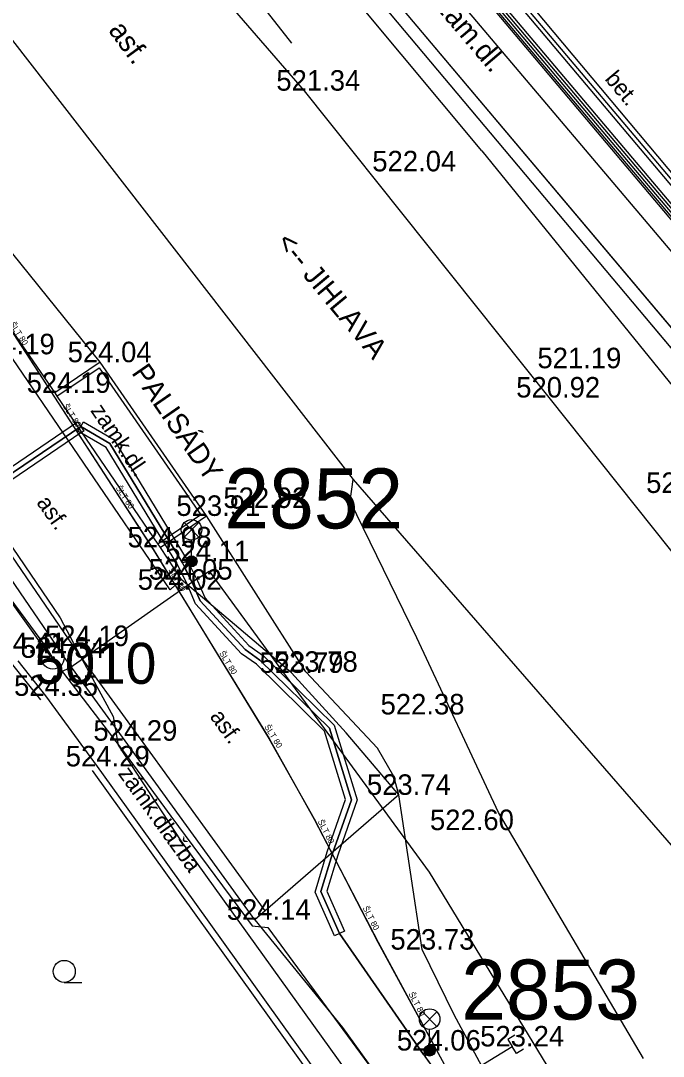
# Model space of a CAD drawing. Extents: x -668867 to -667827, y -1131943 to -1131019.
# Drawn here: x -668575.41 to -668551.94, y -1131390.78 to -1131352.91 of the extents above; entities that cross this region are included whole.
import ezdxf

# ---------------------------------------------------------------- set-up
doc = ezdxf.new("R2010")
doc.units = 0
for name, color, linetype in [('G_Bod_tecka', 7, 'Continuous'), ('G_Bod_vyska', 7, 'Continuous'), ('G_Bodove_pole', 7, 'Continuous'), ('G_Breh_Teren', 7, 'Continuous'), ('G_Cesty_Schody', 7, 'Continuous'), ('G_Objekty_technicke', 7, 'Continuous'), ('G_Plochy_zpevnene', 7, 'Continuous'), ('G_Ploty', 7, 'Continuous'), ('G_Ploty_vstupy', 7, 'Continuous'), ('G_Popisy_povrchu', 7, 'Continuous'), ('G_Poznamky_odkaz', 7, 'Continuous'), ('G_Site-kanalizace', 7, 'Continuous'), ('G_Z_CHRANICKA-TEPLOVOD_kotovane', 7, 'Continuous'), ('G_Z_ELsilove_podz_kotovane', 7, 'Continuous'), ('G_Z_PLYNY_podz_geodeticky', 7, 'Continuous'), ('G_Z_SPOJE_podz_geodeticky', 7, 'Continuous'), ('G_Z_SPOJE_podz_kotovane', 7, 'Continuous'), ('G_Z_SPOJE_podz_priblizne', 7, 'Continuous'), ('G_Z_SPOJE_podz_zahozene', 7, 'Continuous'), ('G_Z_VODA_podz_kotovane', 7, 'Continuous'), ('G_Zelen-Znacky', 7, 'Continuous'), ('Vrstva 1', 7, 'Continuous'), ('Vrstva 11', 7, 'Continuous'), ('Vrstva 17', 7, 'Continuous'), ('Vrstva 25', 7, 'Continuous'), ('Vrstva 27', 7, 'Continuous'), ('Vrstva 4', 7, 'Continuous')]:
    doc.layers.add(name, color=color, linetype=linetype)

msp = doc.modelspace()

# ---------------------------------------------------------------- linework, layer by layer
at = {"layer": 'G_Bod_tecka'}
for p, q in [((-668565.05, -1131355.47), (-668565.05, -1131355.47)), ((-668561.38, -1131358.42), (-668561.38, -1131358.42)), ((-668572.51, -1131365.4), (-668572.51, -1131365.4)), ((-668555.66, -1131365.62), (-668555.66, -1131365.62)), ((-668574.17, -1131366.52), (-668574.17, -1131366.52)), ((-668556.12, -1131366.69), (-668556.12, -1131366.69)), ((-668568.62, -1131371.02), (-668568.62, -1131371.02)), ((-668566.84, -1131370.73), (-668566.84, -1131370.73)), ((-668570.32, -1131372.17), (-668570.32, -1131372.17)), ((-668569.17, -1131372.68), (-668569.17, -1131372.68)), ((-668569.55, -1131373.35), (-668569.55, -1131373.35)), ((-668569.95, -1131373.72), (-668569.95, -1131373.72)), ((-668573.5, -1131375.78), (-668573.5, -1131375.78)), ((-668574.24, -1131376.21), (-668574.24, -1131376.21)), ((-668565.52, -1131376.76), (-668565.52, -1131376.76)), ((-668565, -1131376.72), (-668565, -1131376.72)), ((-668574.49, -1131377.6), (-668574.49, -1131377.6)), ((-668561.1, -1131378.28), (-668561.1, -1131378.28)), ((-668571.59, -1131379.24), (-668571.59, -1131379.24)), ((-668572.6, -1131380.18), (-668572.6, -1131380.18)), ((-668561.6, -1131381.22), (-668561.6, -1131381.22)), ((-668559.26, -1131382.51), (-668559.26, -1131382.51)), ((-668566.86, -1131385.79), (-668566.86, -1131385.79)), ((-668560.74, -1131386.88), (-668560.74, -1131386.88)), ((-668560.47, -1131390.57), (-668560.47, -1131390.57)), ((-668557.46, -1131390.42), (-668557.46, -1131390.42))]:
    msp.add_line(p, q, dxfattribs=at)
at = {"layer": 'G_Bodove_pole'}
for radius in [0.412, 0.05]:
    msp.add_circle((-668574.24, -1131376.21), radius, dxfattribs=at)
at = {"layer": 'G_Breh_Teren'}
for points in [[(-668558.56, -1131357.67), (-668582.34, -1131329.16), (-668587.12, -1131324.79), (-668588.9, -1131320.04)], [(-668565.5, -1131353.73), (-668586.68, -1131326.75), (-668588.77, -1131322.83)], [(-668572.51, -1131365.4), (-668581.84, -1131353.83), (-668586.86, -1131346.48), (-668593.12, -1131336)], [(-668558.56, -1131357.67), (-668540.27, -1131380.25)], [(-668560.74, -1131386.88), (-668561.17, -1131384.05), (-668561.6, -1131381.22), (-668561.78, -1131380.55), (-668562.38, -1131379.51), (-668565, -1131376.72), (-668568.62, -1131371.02)], [(-668553.36, -1131398.6), (-668555.9, -1131395.13), (-668558.32, -1131391.59), (-668559.57, -1131389.26), (-668560.74, -1131386.88)]]:
    msp.add_lwpolyline(points, dxfattribs=at)
at = {"layer": 'G_Cesty_Schody'}
for p, q in [((-668569.95, -1131373.72), (-668585.6, -1131350.76)), ((-668563.27, -1131369.69), (-668550.58, -1131384.29)), ((-668569.55, -1131373.35), (-668569.95, -1131373.72)), ((-668571.19, -1131378.95), (-668573.5, -1131375.78)), ((-668566.48, -1131385.46), (-668571.19, -1131378.95))]:
    msp.add_line(p, q, dxfattribs=at)
msp.add_lwpolyline([(-668613.48, -1131383.07), (-668602.57, -1131375.24), (-668591.65, -1131367.42), (-668590.64, -1131366.78), (-668589.67, -1131366.31), (-668587.85, -1131365.7), (-668586.43, -1131365.45), (-668585.38, -1131365.39), (-668583.84, -1131365.55), (-668582.43, -1131366.02), (-668580.86, -1131366.92), (-668579.74, -1131367.74), (-668578.2, -1131369.18), (-668576.9, -1131370.8), (-668575.2, -1131373.29), (-668573.5, -1131375.78)], dxfattribs=at)
at = {"layer": 'G_Objekty_technicke'}
for p, q in [((-668569.435, -1131371.265), (-668568.905, -1131371.795)), ((-668569.435, -1131371.795), (-668568.905, -1131371.265)), ((-668569.17, -1131372.68), (-668569.17, -1131371.905)), ((-668560.735, -1131389.155), (-668560.205, -1131389.685)), ((-668560.735, -1131389.685), (-668560.205, -1131389.155)), ((-668560.47, -1131390.57), (-668560.47, -1131389.795))]:
    msp.add_line(p, q, dxfattribs=at)
for centre, radius in [((-668569.17, -1131371.53), 0.375), ((-668569.17, -1131372.68), 0.2), ((-668569.17, -1131372.68), 0.18), ((-668569.17, -1131372.68), 0.16), ((-668569.17, -1131372.68), 0.14), ((-668569.17, -1131372.68), 0.12), ((-668569.17, -1131372.68), 0.1), ((-668569.17, -1131372.68), 0.08), ((-668569.17, -1131372.68), 0.06), ((-668569.17, -1131372.68), 0.04), ((-668569.17, -1131372.68), 0.02), ((-668560.47, -1131389.42), 0.375), ((-668560.47, -1131390.57), 0.2), ((-668560.47, -1131390.57), 0.18), ((-668560.47, -1131390.57), 0.16), ((-668560.47, -1131390.57), 0.14), ((-668560.47, -1131390.57), 0.12), ((-668560.47, -1131390.57), 0.1), ((-668560.47, -1131390.57), 0.08), ((-668560.47, -1131390.57), 0.06), ((-668560.47, -1131390.57), 0.04), ((-668560.47, -1131390.57), 0.02)]:
    msp.add_circle(centre, radius, dxfattribs=at)
at = {"layer": 'G_Plochy_zpevnene'}
for p, q in [((-668562.88, -1131345.03), (-668548.85, -1131361.81)), ((-668572.54, -1131346.8), (-668565.05, -1131355.47)), ((-668580.69, -1131347.22), (-668563.27, -1131369.69)), ((-668537.5, -1131378.08), (-668560.52, -1131350.83)), ((-668584.7, -1131351.19), (-668574.17, -1131366.52)), ((-668561.6, -1131352.33), (-668539.11, -1131379.01)), ((-668565.05, -1131355.47), (-668556.12, -1131366.69)), ((-668572.51, -1131365.4), (-668574.17, -1131366.52)), ((-668574.09, -1131366.64), (-668572.55, -1131365.61)), ((-668572.55, -1131365.61), (-668568.83, -1131370.98)), ((-668568.62, -1131371.02), (-668572.51, -1131365.4)), ((-668574.17, -1131366.52), (-668574.09, -1131366.64)), ((-668574.09, -1131366.64), (-668570.4, -1131372.05)), ((-668563.37, -1131370.48), (-668563.27, -1131369.69)), ((-668560.94, -1131375.48), (-668563.37, -1131370.48)), ((-668568.83, -1131370.98), (-668570.4, -1131372.05)), ((-668570.32, -1131372.17), (-668568.62, -1131371.02)), ((-668570.4, -1131372.05), (-668570.32, -1131372.17)), ((-668570.32, -1131372.17), (-668569.55, -1131373.35)), ((-668557.96, -1131381.87), (-668560.94, -1131375.48)), ((-668571.59, -1131379.24), (-668573.91, -1131376.06)), ((-668566.86, -1131385.79), (-668571.59, -1131379.24)), ((-668561.6, -1131381.22), (-668566.48, -1131385.46)), ((-668552.66, -1131390.86), (-668557.96, -1131381.87)), ((-668566.48, -1131385.46), (-668566.86, -1131385.79)), ((-668566.86, -1131385.79), (-668563.66, -1131389.73)), ((-668563.66, -1131389.73), (-668560.72, -1131393.79))]:
    msp.add_line(p, q, dxfattribs=at)
for points in [[(-668556.12, -1131366.69), (-668544.69, -1131381.04), (-668530.03, -1131396.83), (-668526.73, -1131399.92), (-668525.48, -1131401.16)], [(-668576.85, -1131371.75), (-668575.61, -1131373.57), (-668573.91, -1131376.06)], [(-668561.6, -1131381.22), (-668563.52, -1131378.95), (-668565.52, -1131376.76), (-668567.6, -1131374.99), (-668569.55, -1131373.35)]]:
    msp.add_lwpolyline(points, dxfattribs=at)
at = {"layer": 'G_Ploty'}
for p, q in [((-668558.83, -1131350.41), (-668549.06, -1131362.02)), ((-668548.95, -1131361.91), (-668558.7, -1131350.33)), ((-668574.49, -1131377.6), (-668575.5, -1131376.32)), ((-668575.71, -1131376.46), (-668574.69, -1131377.74)), ((-668572.8, -1131380.33), (-668563.58, -1131393.2)), ((-668571.54, -1131381.66), (-668572.6, -1131380.18)), ((-668563.38, -1131393.05), (-668571.54, -1131381.66))]:
    msp.add_line(p, q, dxfattribs=at)
at = {"layer": 'G_Ploty_vstupy'}
msp.add_line((-668572.6, -1131380.18), (-668574.49, -1131377.6), dxfattribs=at)
at = {"layer": 'G_Site-kanalizace'}
for p, q in [((-668557.362, -1131390.007), (-668557.618, -1131390.165)), ((-668557.618, -1131390.165), (-668557.46, -1131390.42)), ((-668559.022, -1131391.386), (-668557.46, -1131390.42)), ((-668557.302, -1131390.675), (-668557.46, -1131390.42)), ((-668557.047, -1131390.518), (-668557.302, -1131390.675))]:
    msp.add_line(p, q, dxfattribs=at)
at = {"layer": 'G_Z_CHRANICKA-TEPLOVOD_kotovane'}
for points in [[(-668578.129, -1131370.842), (-668573.332, -1131367.585), (-668573.22, -1131367.75), (-668573.108, -1131367.915), (-668573.211, -1131367.985), (-668577.998, -1131371.235), (-668578.11, -1131371.07), (-668578.222, -1131370.905)], [(-668573.12, -1131367.577), (-668572.006, -1131368.223), (-668569.325, -1131372.634), (-668568.949, -1131373.396), (-668568.68, -1131374.009), (-668567.077, -1131375.759), (-668566.542, -1131376.136), (-668563.954, -1131378.673), (-668563.12, -1131381.404), (-668563.83, -1131383.422), (-668564.227, -1131384.746), (-668563.577, -1131386.209), (-668563.943, -1131386.371), (-668564.653, -1131384.774), (-668564.21, -1131383.298), (-668563.54, -1131381.396), (-668564.306, -1131378.887), (-668566.798, -1131376.444), (-668567.343, -1131376.061), (-668569.02, -1131374.231), (-668569.311, -1131373.564), (-668569.675, -1131372.826), (-668572.294, -1131368.517), (-668573.211, -1131367.985), (-668573.32, -1131367.922), (-668573.22, -1131367.75)]]:
    msp.add_lwpolyline(points, close=True, dxfattribs=at)
at = {"layer": 'G_Z_ELsilove_podz_kotovane'}
for points in [[(-668586.52, -1131323.81), (-668586.24, -1131323.79), (-668585.46, -1131324.7), (-668572.96, -1131339.83), (-668563.11, -1131351.23), (-668563.19, -1131351.62), (-668562.8, -1131351.6), (-668562.17, -1131352.36), (-668552.82, -1131363.5), (-668538.98, -1131379.97), (-668538.68, -1131380.43), (-668538.11, -1131381.07), (-668527.76, -1131393.19), (-668514.87, -1131407.85), (-668514.46, -1131408.15)], [(-668581.558, -1131325.515), (-668579.828, -1131326.258), (-668573.383, -1131334.106), (-668563.954, -1131345.185), (-668552.274, -1131359.025), (-668542.343, -1131370.776), (-668532.964, -1131382.145), (-668522.594, -1131394.065), (-668514.153, -1131404.005), (-668513.148, -1131404.684), (-668511.352, -1131404.346), (-668494.53, -1131391.59), (-668478.59, -1131379.67)], [(-668564.106, -1131345.315), (-668552.426, -1131359.155), (-668542.497, -1131370.904), (-668533.116, -1131382.275), (-668522.746, -1131394.195)], [(-668553.07, -1131401.18), (-668560.64, -1131390.79), (-668560.52, -1131390.64), (-668560.47, -1131390.57), (-668560.7, -1131390.71), (-668563.76, -1131386.29), (-668564.44, -1131384.76), (-668564.02, -1131383.36), (-668563.33, -1131381.4), (-668564.13, -1131378.78), (-668566.67, -1131376.29), (-668567.21, -1131375.91), (-668568.85, -1131374.12), (-668569.13, -1131373.48), (-668569.4, -1131372.96), (-668569.17, -1131372.68), (-668569.5, -1131372.73), (-668572.15, -1131368.37), (-668573.22, -1131367.75), (-668578.11, -1131371.07)], [(-668578.11, -1131371.07), (-668573.22, -1131367.75), (-668572.15, -1131368.37), (-668569.5, -1131372.73), (-668569.13, -1131373.48), (-668568.85, -1131374.12), (-668567.21, -1131375.91), (-668566.67, -1131376.29), (-668564.13, -1131378.78), (-668563.33, -1131381.4), (-668564.02, -1131383.36), (-668564.44, -1131384.76), (-668563.76, -1131386.29), (-668560.7, -1131390.71), (-668553.07, -1131401.18), (-668550, -1131405.19), (-668547.122, -1131408.782), (-668546.77, -1131408.529)]]:
    msp.add_lwpolyline(points, dxfattribs=at)
at = {"layer": 'G_Z_PLYNY_podz_geodeticky'}
msp.add_lwpolyline([(-668582.9, -1131361.57), (-668582.85, -1131361.72), (-668582.68, -1131361.94), (-668573.97, -1131374.75), (-668573.24, -1131376.14), (-668572.03, -1131378.36), (-668571.85, -1131379.4), (-668569.56, -1131382.9), (-668562.29, -1131393.03), (-668556.55, -1131400.69), (-668554.56, -1131402.55), (-668551.52, -1131405.79), (-668550.93, -1131406.58), (-668549.99, -1131407.86)], dxfattribs=at)
at = {"layer": 'G_Z_SPOJE_podz_geodeticky'}
for points in [[(-668583.62, -1131321.19), (-668582.19, -1131323.51), (-668579.37, -1131327.17), (-668571.26, -1131336.86), (-668560.31, -1131349.9), (-668548.78, -1131363.59), (-668541.66, -1131371.99), (-668528.88, -1131387.3), (-668520.15, -1131397.77), (-668514.25, -1131404.37), (-668511.63, -1131405.99), (-668507.04, -1131408.92), (-668502.16, -1131412.29), (-668495.34, -1131417.18), (-668487.38, -1131422.8), (-668480.13, -1131427.58), (-668468.26, -1131434.73), (-668464.44, -1131437.09), (-668461.84, -1131438.47)], [(-668596.5, -1131371.9), (-668590.06, -1131367.67), (-668586.84, -1131366.73), (-668584.36, -1131366.65), (-668582.43, -1131367.26), (-668580.04, -1131368.79), (-668577.5, -1131371.75), (-668574.51, -1131375.79), (-668573.93, -1131376.72), (-668573.6, -1131376.56), (-668569.12, -1131373.42), (-668568.53, -1131373.04), (-668560.49, -1131384.05), (-668554.48, -1131393.92), (-668544.31, -1131406.9), (-668535.24, -1131419.7), (-668530.52, -1131423.47)], [(-668577.41, -1131372.64), (-668576.75, -1131372.81), (-668574.72, -1131375.63), (-668571.66, -1131379.63), (-668569.93, -1131382), (-668566.96, -1131386.01), (-668566.38, -1131386.07), (-668554.43, -1131402.33), (-668544.84, -1131415.34), (-668542.78, -1131418.73), (-668542.11, -1131420.92), (-668541.19, -1131423.7), (-668539.75, -1131426.96), (-668539.62, -1131427.57), (-668542.44, -1131429.8), (-668548.54, -1131434.11), (-668549.28, -1131434.23), (-668549.75, -1131434.41), (-668552.5, -1131436.89), (-668555.29, -1131438.73), (-668558.67, -1131441.06), (-668558.78, -1131441.24), (-668563.11, -1131444.25), (-668563.75, -1131444.7)]]:
    msp.add_lwpolyline(points, dxfattribs=at)
at = {"layer": 'G_Z_SPOJE_podz_kotovane'}
for points in [[(-668579.89, -1131326.34), (-668573.46, -1131334.17), (-668564.03, -1131345.25), (-668552.35, -1131359.09), (-668542.42, -1131370.84), (-668533.04, -1131382.21), (-668522.67, -1131394.13), (-668514.22, -1131404.08), (-668513.17, -1131404.79), (-668511.31, -1131404.44), (-668494.47, -1131391.67), (-668478.53, -1131379.75)], [(-668579.89, -1131326.34), (-668573.46, -1131334.17), (-668564.03, -1131345.25), (-668552.35, -1131359.09), (-668542.42, -1131370.84), (-668533.04, -1131382.21), (-668522.67, -1131394.13), (-668514.22, -1131404.08), (-668513.17, -1131404.79), (-668511.31, -1131404.44), (-668494.47, -1131391.67), (-668478.53, -1131379.75)], [(-668579.767, -1131326.176), (-668573.306, -1131334.041), (-668563.878, -1131345.12), (-668552.197, -1131358.961), (-668542.267, -1131370.712), (-668532.888, -1131382.08), (-668522.519, -1131393.999), (-668514.086, -1131403.929), (-668513.126, -1131404.578), (-668511.394, -1131404.252), (-668494.591, -1131391.51), (-668478.65, -1131379.59)], [(-668577.41, -1131372.64), (-668576.75, -1131372.81), (-668574.72, -1131375.63), (-668571.66, -1131379.63), (-668569.93, -1131382), (-668566.96, -1131386.01), (-668566.38, -1131386.07), (-668554.43, -1131402.33), (-668544.84, -1131415.34), (-668542.78, -1131418.73), (-668542.11, -1131420.92), (-668541.19, -1131423.7), (-668539.75, -1131426.96), (-668539.62, -1131427.57), (-668542.44, -1131429.8), (-668548.54, -1131434.11), (-668549.28, -1131434.23), (-668549.75, -1131434.41), (-668552.5, -1131436.89), (-668555.29, -1131438.73), (-668558.67, -1131441.06), (-668558.78, -1131441.24), (-668563.11, -1131444.25), (-668563.75, -1131444.7)]]:
    msp.add_lwpolyline(points, dxfattribs=at)
at = {"layer": 'G_Z_SPOJE_podz_priblizne'}
for points in [[(-668596.5, -1131371.9), (-668590.06, -1131367.67), (-668586.84, -1131366.73), (-668584.36, -1131366.65), (-668582.43, -1131367.26), (-668580.04, -1131368.79), (-668577.5, -1131371.75), (-668574.51, -1131375.79), (-668573.93, -1131376.72), (-668573.6, -1131376.56), (-668569.12, -1131373.42), (-668568.53, -1131373.04), (-668560.49, -1131384.05), (-668554.48, -1131393.92), (-668544.31, -1131406.9), (-668535.24, -1131419.7), (-668530.52, -1131423.47)], [(-668577.41, -1131372.64), (-668576.75, -1131372.81), (-668574.72, -1131375.63), (-668571.66, -1131379.63), (-668569.93, -1131382), (-668566.96, -1131386.01), (-668566.38, -1131386.07), (-668554.43, -1131402.33), (-668544.84, -1131415.34), (-668542.78, -1131418.73), (-668542.11, -1131420.92), (-668541.19, -1131423.7), (-668539.75, -1131426.96), (-668539.62, -1131427.57), (-668542.44, -1131429.8), (-668548.54, -1131434.11), (-668549.28, -1131434.23), (-668549.75, -1131434.41), (-668552.5, -1131436.89), (-668555.29, -1131438.73), (-668558.67, -1131441.06), (-668558.78, -1131441.24), (-668563.11, -1131444.25), (-668563.75, -1131444.7)]]:
    msp.add_lwpolyline(points, dxfattribs=at)
at = {"layer": 'G_Z_SPOJE_podz_zahozene'}
msp.add_line((-668561.6, -1131352.33), (-668539.11, -1131379.01), dxfattribs=at)
at = {"layer": 'G_Z_VODA_podz_kotovane'}
for points in [[(-668579.7, -1131358.16), (-668579.59, -1131358.34), (-668570.57, -1131372.24)], [(-668570.57, -1131372.24), (-668566.34, -1131379.16), (-668564.69, -1131382.1), (-668562.36, -1131386.61), (-668558.8, -1131393.18), (-668557.41, -1131396.09), (-668553.99, -1131402.16), (-668552.94, -1131404.32), (-668552.38, -1131405.7), (-668552.19, -1131406.86), (-668552.79, -1131416.65), (-668552.99, -1131419.99), (-668553.27, -1131424.07), (-668553.7, -1131429), (-668553.71, -1131429.07), (-668554.21, -1131434.2), (-668554.35, -1131436.47), (-668554.34, -1131437.86), (-668554.5, -1131439.75), (-668554.99, -1131442.14), (-668555.27, -1131443.01), (-668555.95, -1131443.46), (-668557.01, -1131444.17), (-668559.06, -1131445.68)]]:
    msp.add_lwpolyline(points, dxfattribs=at)
at = {"layer": 'G_Zelen-Znacky'}
msp.add_line((-668573.822, -1131388.08), (-668573.172, -1131388.077), dxfattribs=at)
msp.add_circle((-668573.822, -1131387.677), 0.403, dxfattribs=at)
at = {"layer": 'Vrstva 1'}
for p, q in [((-668569.17, -1131372.68), (-668569.17, -1131372.68)), ((-668560.52, -1131390.64), (-668560.52, -1131390.64))]:
    msp.add_line(p, q, dxfattribs=at)
at = {"layer": 'Vrstva 11'}
msp.add_lwpolyline([(-668542.59, -1131297.8), (-668546.32, -1131293.09), (-668547.62, -1131291.239), (-668557.028, -1131299.65), (-668566.088, -1131306.288), (-668586.309, -1131323.77), (-668581.96, -1131328.8), (-668575.77, -1131335.59), (-668561.6, -1131352.33), (-668539.11, -1131379.01)], dxfattribs=at)
at = {"layer": 'Vrstva 17'}
for p, q in [((-668562.17, -1131352.36), (-668552.82, -1131363.5)), ((-668552.82, -1131363.5), (-668538.98, -1131379.97)), ((-668573.22, -1131367.75), (-668578.11, -1131371.07)), ((-668572.15, -1131368.37), (-668573.22, -1131367.75)), ((-668569.5, -1131372.73), (-668572.15, -1131368.37)), ((-668569.17, -1131372.68), (-668569.5, -1131372.73)), ((-668569.4, -1131372.96), (-668569.17, -1131372.68)), ((-668569.13, -1131373.48), (-668569.4, -1131372.96)), ((-668568.85, -1131374.12), (-668569.13, -1131373.48)), ((-668567.21, -1131375.91), (-668568.85, -1131374.12)), ((-668566.67, -1131376.29), (-668567.21, -1131375.91)), ((-668564.13, -1131378.78), (-668566.67, -1131376.29)), ((-668563.33, -1131381.4), (-668564.13, -1131378.78)), ((-668564.02, -1131383.36), (-668563.33, -1131381.4)), ((-668564.44, -1131384.76), (-668564.02, -1131383.36)), ((-668563.76, -1131386.29), (-668564.44, -1131384.76)), ((-668560.7, -1131390.71), (-668563.76, -1131386.29)), ((-668560.47, -1131390.57), (-668560.7, -1131390.71)), ((-668560.64, -1131390.79), (-668560.52, -1131390.64)), ((-668560.52, -1131390.64), (-668560.47, -1131390.57))]:
    msp.add_line(p, q, dxfattribs=at)
at = {"layer": 'Vrstva 25'}
msp.add_lwpolyline([(-668570.574, -1131372.245), (-668566.339, -1131379.165), (-668564.692, -1131382.104), (-668562.355, -1131386.61), (-668558.797, -1131393.184), (-668557.411, -1131396.094), (-668553.994, -1131402.159), (-668552.936, -1131404.317), (-668552.382, -1131405.702), (-668552.191, -1131406.862), (-668552.79, -1131416.652), (-668552.993, -1131419.994), (-668553.272, -1131424.072), (-668553.698, -1131429.005), (-668553.707, -1131429.074), (-668554.206, -1131434.199), (-668554.348, -1131436.47), (-668554.341, -1131437.855), (-668554.499, -1131439.751), (-668554.987, -1131442.142), (-668555.275, -1131443.005), (-668555.95, -1131443.457), (-668557.01, -1131444.169), (-668559.059, -1131445.682)], dxfattribs=at)
at = {"layer": 'Vrstva 27'}
msp.add_lwpolyline([(-668579.698, -1131358.163), (-668579.587, -1131358.344), (-668570.574, -1131372.245)], dxfattribs=at)

# ---------------------------------------------------------------- texts
at = {"layer": 'G_Bod_vyska'}
for s, p in [('521.34', (-668566.072, -1131355.47)), ('522.04', (-668562.566, -1131358.42)), ('524.19', (-668577.234, -1131365.11)), ('524.04', (-668573.696, -1131365.4)), ('521.19', (-668556.533, -1131365.62)), ('524.19', (-668575.194, -1131366.52)), ('520.92', (-668557.308, -1131366.69)), ('521.18', (-668552.561, -1131370.18)), ('523.91', (-668569.724, -1131371.02)), ('522.92', (-668568.006, -1131370.73)), ('524.08', (-668571.506, -1131372.17)), ('524.11', (-668570.131, -1131372.68)), ('524.05', (-668570.736, -1131373.35)), ('524.02', (-668571.136, -1131373.72)), ('524.19', (-668574.524, -1131375.78)), ('524.41', (-668576.822, -1131376.04)), ('524.34', (-668575.404, -1131376.21)), ('523.79', (-668566.686, -1131376.76)), ('523.78', (-668566.164, -1131376.72)), ('524.35', (-668575.654, -1131377.6)), ('522.38', (-668562.264, -1131378.28)), ('524.29', (-668572.756, -1131379.24)), ('524.29', (-668573.766, -1131380.18)), ('523.74', (-668562.764, -1131381.22)), ('522.60', (-668560.459, -1131382.51)), ('524.14', (-668567.882, -1131385.79)), ('523.73', (-668561.904, -1131386.88)), ('524.06', (-668561.669, -1131390.57)), ('523.24', (-668558.624, -1131390.42))]:
    msp.add_text(s, height=0.75, dxfattribs=at).set_placement(p)
at = {"layer": 'G_Bodove_pole'}
msp.add_text('5010', height=1.5, dxfattribs=at).set_placement((-668574.917, -1131377.16))
at = {"layer": 'G_Popisy_povrchu'}
for s, rotation, p in [('bet.', 309.8995, (-668554.097, -1131355.053)), ('zamk.dl.', 304.2711, (-668572.88, -1131367.171)), ('asf.', 305.3524, (-668574.857, -1131370.538)), ('asf.', 305.7009, (-668568.522, -1131378.362)), ('zámk.dlažba', 305.7009, (-668571.876, -1131380.444))]:
    msp.add_text(s, height=0.6, rotation=rotation, dxfattribs=at).set_placement(p)
at = {"layer": 'G_Poznamky_odkaz'}
for s, rotation, p in [('zám.dl.', 310.3982, (-668560.297, -1131352.398)), ('asf.', 306.1512, (-668572.231, -1131353.268)), ('<-- JIHLAVA', 309.6836, (-668566.112, -1131361.036)), ('PALISÁDY', 304.6899, (-668571.385, -1131365.789))]:
    msp.add_text(s, height=0.75, rotation=rotation, dxfattribs=at).set_placement(p)
at = {"layer": 'Vrstva 4'}
for rotation, p in [(302.927, (-668575.823, -1131364.014)), (302.974, (-668573.886, -1131367.005)), (302.927, (-668571.948, -1131369.995)), (301.4473, (-668570.03, -1131373)), (301.4473, (-668568.169, -1131376.039)), (301.9862, (-668566.522, -1131378.731)), (297.5685, (-668564.569, -1131382.192)), (297.4232, (-668562.925, -1131385.356)), (298.4261, (-668561.252, -1131388.5))]:
    msp.add_text('ŠLT 80', height=0.2194, rotation=rotation, dxfattribs=at).set_placement(p)
for s, p in [('2852', (-668567.967, -1131371.478)), ('2853', (-668559.317, -1131389.438))]:
    msp.add_text(s, height=2.1939, dxfattribs=at).set_placement(p)

doc.saveas('drawing.dxf')
